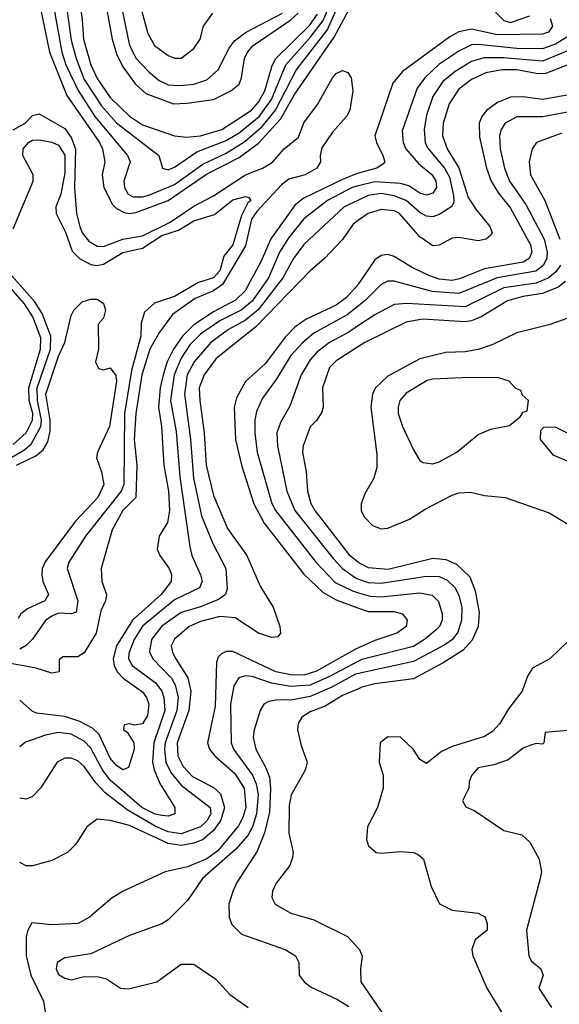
# Model space of a CAD drawing. Header units: inches. Extents: x 1793402 to 1900366, y 320852 to 470679.
# Tile 393 of 604: x 1858950 to 1860622, y 433960 to 437010. Entities that reach past the tile are written whole.
import ezdxf

# ---------------------------------------------------------------- set-up
doc = ezdxf.new("R2010")
doc.units = ezdxf.units.IN
doc.header["$MEASUREMENT"] = 0
doc.layers.add('B8453', color=7, linetype='Continuous')
doc.layers.add('B8463', color=7, linetype='Continuous')

msp = doc.modelspace()

# ---------------------------------------------------------------- linework, layer by layer
at = {"layer": 'B8453', "color": 4}
for points, elevation in [([(1859087.2, 437110), (1859110, 436946.8), (1859124.5, 436890), (1859150, 436824.9), (1859203.4, 436743.4), (1859250.2, 436690.2), (1859380.7, 436590), (1859392, 436550), (1859410, 436545.5), (1859430, 436553.4), (1859499.1, 436600.9), (1859590, 436636.2), (1859630, 436660.2), (1859691.8, 436710), (1859730, 436762.6), (1859774.8, 436870), (1859850, 436954.7), (1859890, 437007.6), (1859955.5, 437164.5)], 332), ([(1859126.2, 437150), (1859144, 437010), (1859147.2, 436950), (1859170.2, 436870), (1859190, 436828.4), (1859230, 436768.9), (1859290, 436711.5), (1859330, 436684), (1859430, 436650.3), (1859466.3, 436646.3), (1859510, 436650.2), (1859576.2, 436670), (1859668.4, 436730), (1859690, 436754.6), (1859709.8, 436790), (1859732.1, 436867.9), (1859743.1, 436890), (1859847.6, 436992.4), (1859872.9, 437027.1)], 336), ([(1859210, 437098), (1859236.1, 436950), (1859250, 436904), (1859270, 436864.4), (1859308.9, 436810), (1859341.2, 436781.2), (1859426, 436750), (1859468.5, 436751.5), (1859550, 436763.1), (1859603.7, 436790), (1859629.5, 436810), (1859637.4, 436830), (1859646.9, 436890), (1859655.8, 436910), (1859673.3, 436930), (1859789.8, 437010), (1859812.4, 437030)], 344), ([(1859013.6, 437050), (1859042.2, 436910), (1859095.8, 436775.8), (1859197.3, 436630), (1859206.7, 436610), (1859213.7, 436570), (1859206, 436530), (1859210.3, 436490), (1859237.8, 436437.8), (1859250, 436425.3), (1859273.4, 436413.4), (1859290, 436410.2), (1859310, 436413.2), (1859410, 436450.2), (1859528.3, 436531.7), (1859630, 436583.8), (1859690, 436627.2), (1859757.7, 436702.3), (1859801.2, 436778.8), (1859924.3, 436955.7), (1859984.8, 437070)], 324), ([(1859051.2, 437070), (1859080.7, 436910), (1859093, 436870), (1859130.8, 436790.7), (1859182.8, 436710), (1859284.4, 436590), (1859292.4, 436570), (1859272.7, 436510), (1859274.4, 436490), (1859286, 436470), (1859301.8, 436461.8), (1859330, 436461.5), (1859350, 436466.9), (1859430, 436499.2), (1859517.2, 436562.8), (1859590, 436596.9), (1859647.5, 436632.5), (1859700.8, 436679.2), (1859742.9, 436730), (1859806.6, 436853.4), (1859902.3, 436977.7), (1859950, 437083.7)], 328), ([(1859319.5, 437070), (1859347.5, 436967.5), (1859368, 436930), (1859410, 436899.1), (1859430, 436890.7), (1859450, 436890.8), (1859490, 436921), (1859509.2, 436950), (1859519, 436990), (1859548.7, 437030)], 352), ([(1859265.2, 437050), (1859290.3, 436930), (1859310.4, 436890), (1859350, 436848.2), (1859382.2, 436822.2), (1859410, 436808.7), (1859445.8, 436805.9), (1859490, 436810.3), (1859530, 436824.4), (1859564.9, 436855.1), (1859598.5, 436921.5), (1859615.5, 436944.5), (1859649.8, 436970.2), (1859764.2, 437030)], 348), ([(1858930, 436668.7), (1858967, 436690), (1858990, 436713), (1859010, 436718.7), (1859090, 436673.4), (1859110, 436644.9), (1859122.7, 436610), (1859120.2, 436490), (1859126.4, 436410), (1859136.4, 436370), (1859143.8, 436350), (1859164.2, 436324.2), (1859190, 436308.7), (1859210, 436307.4), (1859269.8, 436330.2), (1859330, 436340.2), (1859416.7, 436383.3), (1859490, 436433), (1859550, 436464.4), (1859650, 436529.1), (1859702, 436550), (1859731.7, 436568.3), (1859769.6, 436610), (1859813.9, 436646.1), (1859830, 436690.5), (1859872.1, 436747.9), (1859918.9, 436830), (1859930, 436843.1), (1859950, 436852.7), (1859967, 436847), (1859976.5, 436830), (1859981.7, 436790), (1859973.1, 436730), (1859962, 436710), (1859918.6, 436661.4), (1859886.3, 436613.7), (1859880.4, 436590), (1859882.4, 436570), (1859870.4, 436550), (1859834.9, 436530), (1859783.8, 436516.2), (1859761, 436499), (1859684.4, 436415.6), (1859668.1, 436391.9), (1859649.4, 436310), (1859578.4, 436190), (1859550.3, 436170), (1859494, 436146), (1859423.5, 436096.5), (1859380.9, 436039.1), (1859352.9, 435990), (1859328.5, 435910), (1859310.2, 435790), (1859304.4, 435710), (1859312.7, 435630), (1859310.3, 435530), (1859270, 435489.5), (1859237, 435430), (1859202, 435310), (1859204.9, 435270), (1859219.1, 435230), (1859216.3, 435210), (1859201.2, 435178.8), (1859186.5, 435110), (1859150, 435049.3), (1859130, 435036), (1859083.6, 435036.4), (1859072.7, 435027.3), (1859072, 434990), (1859050, 434986), (1859000.9, 435000.9), (1858910, 435018.3)], 316), ([(1858930, 436362.8), (1858992.3, 436510), (1858992, 436530), (1858959.3, 436590), (1858960.9, 436610), (1858977.2, 436630), (1858990, 436637.1), (1859010, 436638), (1859050, 436630.5), (1859070, 436621.6), (1859090, 436590.7), (1859090, 436535.3), (1859077.7, 436470), (1859062.4, 436430), (1859062.6, 436410), (1859091.5, 436351.5), (1859112.8, 436292.8), (1859134.9, 436270), (1859170, 436251.7), (1859190, 436248.8), (1859210, 436252.9), (1859270, 436288.8), (1859330, 436302), (1859390, 436342), (1859442, 436358), (1859490, 436387), (1859553.4, 436406.6), (1859610, 436451.8), (1859650, 436462.8), (1859659.8, 436459.8), (1859666, 436450), (1859657.1, 436442.9), (1859636.7, 436403.3), (1859610, 436313.2), (1859582, 436278), (1859570, 436232.7), (1859550.3, 436210), (1859503.8, 436196.2), (1859430, 436153), (1859367.7, 436132.3), (1859336.3, 436103.7), (1859326, 436070), (1859324.9, 436030), (1859296.4, 435923.6), (1859274.5, 435790), (1859272.6, 435570), (1859264.2, 435550), (1859154, 435410), (1859102.4, 435330), (1859097.1, 435310), (1859130.4, 435210), (1859125.4, 435174.6), (1859110.6, 435169.4), (1859070, 435171.5), (1859050, 435162.9), (1859030, 435149.3), (1858990, 435091.1), (1858970, 435071.2), (1858950, 435059.7)], 312), ([(1860000, 436534.7), (1859990, 436532), (1859950, 436515.5), (1859830, 436457.3), (1859803.1, 436436.9), (1859728.4, 436331.6), (1859698, 436262), (1859648.9, 436170), (1859618.4, 436141.6), (1859550, 436105), (1859490, 436064.8), (1859454.4, 436030), (1859426.2, 435990), (1859406.5, 435950), (1859394.3, 435910), (1859385.2, 435870), (1859379.7, 435810), (1859389.1, 435750), (1859396.5, 435630), (1859411.3, 435550), (1859414, 435490), (1859407.6, 435452.4), (1859382, 435410), (1859376.3, 435370), (1859384, 435350), (1859412.7, 435310), (1859420.4, 435290), (1859419.5, 435270), (1859388.8, 435230), (1859299.7, 435150), (1859250.2, 435070), (1859239.7, 435030), (1859242.4, 435010), (1859251.7, 434990), (1859270.4, 434970), (1859330, 434928), (1859343.1, 434910), (1859350.3, 434890), (1859345.5, 434854.5), (1859330, 434829.3), (1859304.7, 434824.7), (1859291.6, 434828.4), (1859274, 434826), (1859272, 434810), (1859282.8, 434802.8), (1859304, 434770), (1859304.9, 434750), (1859286.8, 434693.2), (1859270, 434686.6), (1859250, 434699.5), (1859230, 434722), (1859196.3, 434796.3), (1859175.2, 434815.2), (1859136.4, 434836.4), (1859090, 434852.1), (1859002, 434862), (1858988.4, 434868.4), (1858950, 434902)], 324), ([(1860000, 436495.1), (1859980.5, 436490), (1859903.1, 436450), (1859830, 436393.3), (1859784.3, 436335.7), (1859754.9, 436290), (1859721.3, 436210), (1859670, 436138), (1859636.5, 436110), (1859570, 436077.8), (1859510, 436036), (1859477.4, 436002.6), (1859450, 435961.6), (1859428.4, 435910), (1859417.6, 435830), (1859434.6, 435734.6), (1859445.7, 435594.3), (1859476.7, 435376.7), (1859483, 435350), (1859510.4, 435290), (1859514.9, 435270), (1859507.3, 435250), (1859430, 435213.5), (1859330, 435131.1), (1859304.4, 435090), (1859287.7, 435047.7), (1859287.6, 435030), (1859298.4, 435010), (1859370, 434957), (1859390.2, 434930.2), (1859396.9, 434910), (1859399.2, 434870), (1859365.4, 434770), (1859361.3, 434710), (1859366.3, 434686.3), (1859384.3, 434644.3), (1859430.5, 434570), (1859430.7, 434550), (1859410, 434542.4), (1859390, 434544.4), (1859370, 434548.8), (1859328.3, 434570), (1859230, 434654), (1859206.2, 434686.2), (1859170, 434753.6), (1859150, 434774.7), (1859110, 434796.9), (1859070, 434802), (1859030, 434793.3), (1858968.4, 434771.6), (1858950, 434757.2)], 328), ([(1860000, 436451.3), (1859955.5, 436430), (1859830, 436314), (1859798, 436270), (1859765.5, 436210), (1859688.4, 436111.6), (1859650, 436079.3), (1859596.4, 436050), (1859542, 436010), (1859490.3, 435950), (1859469.2, 435910), (1859460.2, 435850), (1859479.1, 435710), (1859488.1, 435590), (1859513.6, 435473.6), (1859547.9, 435387.9), (1859588.2, 435310), (1859593, 435247), (1859587.3, 435230), (1859566.1, 435213.9), (1859510, 435190.9), (1859450, 435173.7), (1859390, 435131.1), (1859358, 435090), (1859352.1, 435052.1), (1859362.4, 435030), (1859420.3, 434970), (1859431.4, 434950), (1859440.7, 434910), (1859437.2, 434870), (1859401, 434770), (1859398.4, 434750), (1859402.8, 434710), (1859418.2, 434678.2), (1859450, 434638.7), (1859540.5, 434570), (1859542.4, 434550), (1859530, 434528), (1859510, 434509.8), (1859450, 434488), (1859410, 434494.8), (1859370, 434512.3), (1859282.8, 434562.8), (1859215, 434615), (1859185.8, 434645.8), (1859150, 434697), (1859130, 434714.5), (1859110, 434722), (1859090, 434722.7), (1859066, 434710), (1859014.8, 434630), (1858990, 434604), (1858970, 434595.3), (1858950, 434599)], 332), ([(1860000, 436389), (1859982.8, 436377.2), (1859950, 436329.4), (1859894, 436270), (1859850, 436232.3), (1859681.5, 436058.5), (1859559, 435961), (1859521.7, 435910), (1859506.5, 435870), (1859507.7, 435830), (1859521.8, 435730), (1859527.9, 435630), (1859550, 435536), (1859593.6, 435433.6), (1859654, 435350), (1859695.1, 435255.1), (1859735.5, 435190), (1859756, 435130), (1859758, 435110), (1859750, 435098), (1859730, 435096), (1859690, 435109.7), (1859617.3, 435157.3), (1859570, 435161.5), (1859510, 435146), (1859475.5, 435130), (1859429.1, 435090.9), (1859419.5, 435070), (1859423.1, 435050), (1859433.4, 435030), (1859470.9, 434970.9), (1859480.2, 434930), (1859473.8, 434870), (1859437.8, 434770), (1859439.7, 434730), (1859456.2, 434696.2), (1859485.8, 434665.8), (1859550, 434631.4), (1859571.9, 434611.9), (1859585, 434570), (1859572.9, 434530), (1859550, 434498.2), (1859516.5, 434470), (1859490, 434459.3), (1859450, 434452.4), (1859410, 434458), (1859290, 434513.7), (1859230.7, 434529.3), (1859190, 434534), (1859158, 434510), (1859123.5, 434456.5), (1859098, 434430), (1859050, 434406), (1858990, 434389.3), (1858970, 434389.4), (1858950, 434399.3)], 336), ([(1858930, 435694), (1858969.7, 435730), (1858989.8, 435770), (1858990.5, 435790), (1858979.9, 435830), (1858978.1, 435870), (1859014.4, 435990), (1859015.8, 436024.2), (1858990.6, 436090), (1858965.2, 436130), (1858870, 436237.2)], 316), ([(1858870, 435622.8), (1858963.2, 435676.8), (1858985.2, 435694.8), (1859015.9, 435750), (1859017.8, 435770), (1859004.7, 435830), (1859003.8, 435870), (1859045.7, 435990), (1859046.8, 436030), (1859019.7, 436099.7), (1858996.6, 436136.6), (1858910, 436234.7)], 312), ([(1860000, 436192), (1859998.7, 436190), (1859962, 436150), (1859930, 436125.7), (1859837.6, 436082.4), (1859802.5, 436057.5), (1859772.8, 436027.2), (1859710, 435944.5), (1859650, 435889.4), (1859621.2, 435838.8), (1859614, 435810), (1859618.9, 435710), (1859636.9, 435630), (1859675.6, 435510), (1859707.4, 435450), (1859830, 435292.7), (1859890, 435236), (1859930, 435212.7), (1860000, 435187.7)], 344), ([(1858940.5, 435630), (1859000.5, 435659.5), (1859022.4, 435677.6), (1859037.4, 435702.6), (1859044.5, 435735.5), (1859044.1, 435770), (1859031.1, 435850), (1859070, 435967.7), (1859089.7, 436010), (1859110, 436094), (1859118, 436110), (1859144, 436136), (1859170, 436144.7), (1859190, 436144.7), (1859210, 436131.3), (1859216, 436110), (1859210, 436086), (1859192.7, 436067.3), (1859194, 435990), (1859184.7, 435950), (1859194, 435930), (1859210, 435926), (1859230, 435932), (1859247.9, 435907.9), (1859250.2, 435890.2), (1859228.7, 435750), (1859190.6, 435670), (1859187.5, 435652.5), (1859203, 435610), (1859210.3, 435570), (1859192, 435530), (1859123.2, 435456.8), (1859028.9, 435331.1), (1859019.5, 435310), (1859018.4, 435290), (1859021.6, 435270), (1859039.3, 435230), (1859036, 435224), (1859027.7, 435210), (1858974.6, 435185.4), (1858954, 435170), (1858944.9, 435155.1)], 308), ([(1860000, 436124.1), (1859964.3, 436095.7), (1859861.3, 436038.7), (1859826.7, 436010), (1859790, 435969.6), (1859744.8, 435895.2), (1859701.8, 435838.2), (1859683.8, 435796.2), (1859678.7, 435770), (1859678, 435730), (1859685.7, 435670), (1859731.4, 435511.4), (1859742.6, 435490), (1859868.5, 435328.5), (1859926.9, 435266.9), (1859980.9, 435240.9), (1860000, 435235.1)], 348), ([(1860000, 436062.7), (1859970, 436042.6), (1859909.3, 436010.7), (1859870, 435978.7), (1859850, 435956.2), (1859822.4, 435910), (1859786.6, 435813.4), (1859757.6, 435762.4), (1859746.4, 435730), (1859748.5, 435690), (1859777.4, 435550), (1859802.3, 435490), (1859921.2, 435341.2), (1859950.4, 435310), (1859990, 435280.8), (1860000, 435277.2)], 352), ([(1860000, 435997.9), (1859930, 435953.6), (1859910, 435932.3), (1859888.4, 435870), (1859890.5, 435810), (1859885.8, 435794.2), (1859870.7, 435770), (1859850, 435749), (1859828.2, 435690), (1859826.4, 435670), (1859837.1, 435610), (1859841.3, 435550), (1859851.7, 435511.7), (1859864.4, 435490), (1859970, 435353.4), (1860000, 435329.5)], 356), ([(1860000, 435064.3), (1859990, 435059.8), (1859870, 434991.7), (1859830, 434979.8), (1859790, 434981.1), (1859743.7, 434990), (1859610, 435052.6), (1859590, 435053), (1859574.7, 435045.3), (1859565.1, 435034.9), (1859560.2, 435019.8), (1859555.9, 434884.1), (1859532.2, 434770), (1859538.4, 434750), (1859554.4, 434730), (1859615.9, 434675.9), (1859645.8, 434630), (1859650.2, 434570), (1859641.3, 434538.7), (1859627.5, 434512.5), (1859564.1, 434435.9), (1859530, 434410.6), (1859470, 434386.2), (1859401, 434370), (1859271, 434310), (1859236, 434290), (1859166, 434230), (1859131.3, 434210), (1859050, 434206), (1858988, 434212), (1858974.8, 434190), (1858970.5, 434169.5), (1858970.3, 434110), (1858984.6, 434050), (1859023.8, 433970), (1859033.4, 433910)], 344), ([(1860000, 435022.6), (1859910, 434975), (1859850, 434949), (1859790, 434944.8), (1859730, 434955.1), (1859670, 434976), (1859650, 434977.4), (1859628.7, 434971.3), (1859613.3, 434946.7), (1859603.6, 434890), (1859605.3, 434770), (1859612, 434750), (1859671.4, 434670), (1859682.8, 434642.8), (1859688.3, 434610), (1859683.5, 434550), (1859671.3, 434510), (1859656.8, 434483.2), (1859619.1, 434440.9), (1859516.3, 434350), (1859470, 434282), (1859410, 434222), (1859390.7, 434209.3), (1859290, 434172.7), (1859170, 434116), (1859090, 434104), (1859066, 434090), (1859062.8, 434070), (1859070, 434052), (1859090, 434041), (1859110, 434036), (1859150, 434046), (1859194.6, 434045.4), (1859218.5, 434038.5), (1859262, 434010), (1859287.5, 434007.5), (1859375.3, 434030), (1859450, 434084.7), (1859490, 434084.7), (1859557.5, 434037.5), (1859601, 433990), (1859658, 433950)], 348), ([(1860000, 434984.6), (1859990, 434982.4), (1859917.5, 434942.5), (1859850, 434913.5), (1859790, 434902.7), (1859750, 434903), (1859722, 434898), (1859706.8, 434890), (1859694.8, 434870), (1859676.3, 434810), (1859673.7, 434786.3), (1859681.6, 434750), (1859712.7, 434692.7), (1859723.4, 434663.4), (1859727.2, 434627.2), (1859724.3, 434555.7), (1859708.4, 434491.6), (1859685.4, 434434.6), (1859622.8, 434337.2), (1859610.3, 434309.7), (1859598, 434270), (1859598.8, 434230), (1859607.5, 434207.5), (1859637.5, 434177.5), (1859772, 434130), (1859804.7, 434110), (1859814.8, 434090), (1859816, 434050), (1859831, 434030), (1859852.7, 434012.7), (1859934.7, 433974.7), (1859970, 433953)], 352), ([(1860000, 434937.7), (1859950, 434916.4), (1859895.9, 434884.1), (1859850, 434866), (1859824, 434850), (1859813, 434830), (1859810.6, 434810), (1859821.6, 434761.6), (1859841, 434710), (1859834.4, 434685.6), (1859790.7, 434609.3), (1859784.4, 434575.6), (1859784, 434490), (1859797.3, 434430), (1859794.8, 434414.8), (1859786.8, 434390), (1859744.7, 434335.3), (1859733.4, 434310), (1859730.7, 434290.7), (1859741, 434270), (1859790, 434242), (1859861.7, 434221.7), (1859966, 434170), (1860000, 434133)], 356)]:
    msp.add_lwpolyline(points, dxfattribs=dict(at, elevation=elevation))
at = {"layer": 'B8463', "color": 4}
for points, elevation in [([(1860399.4, 437059.4), (1860450, 437007.3), (1860470, 437002), (1860530, 437022)], 324), ([(1860593.8, 437013.8), (1860600.5, 436990), (1860588.3, 436971.7), (1860570, 436965.4), (1860430, 436963.5), (1860350, 436980.4), (1860310, 436973), (1860282.4, 436957.6), (1860136.3, 436850), (1860106, 436814), (1860050.4, 436650), (1860054.9, 436630), (1860075.5, 436590), (1860080.7, 436570), (1860076.1, 436563.9), (1860056, 436550), (1860000, 436534.7)], 324), ([(1860710, 436996), (1860610, 436934), (1860570, 436920.3), (1860490, 436921.1), (1860370, 436933.8), (1860350, 436932.1), (1860310, 436912.4), (1860248.6, 436871.4), (1860204.9, 436830), (1860181.6, 436798.4), (1860134.6, 436665.4), (1860137.6, 436630), (1860146.7, 436610), (1860185.1, 436565.1), (1860228.2, 436530), (1860238.9, 436510), (1860241.3, 436490), (1860230, 436472.3), (1860210, 436466.6), (1860190, 436473.3), (1860155.1, 436495.1), (1860130, 436502.7), (1860050, 436508.1), (1860000, 436495.1)], 328), ([(1860690, 436930.8), (1860570, 436882.2), (1860448.3, 436891.7), (1860388.3, 436891.7), (1860350, 436881.1), (1860299.3, 436850), (1860261.3, 436818.7), (1860230, 436772.3), (1860210, 436714), (1860202.7, 436670), (1860205.7, 436630), (1860213.5, 436613.5), (1860266.5, 436550), (1860282, 436522), (1860294.1, 436465.9), (1860294.6, 436445.4), (1860288.7, 436431.3), (1860250, 436407), (1860230, 436399.5), (1860210, 436401.6), (1860190, 436413), (1860147.3, 436450), (1860110, 436464.5), (1860070, 436471.7), (1860030, 436465.7), (1860000, 436451.3)], 332), ([(1860670, 436878.5), (1860577.2, 436842.8), (1860550, 436843.5), (1860490, 436854.6), (1860444.8, 436855.2), (1860394.2, 436845.8), (1860350, 436825.1), (1860310, 436795.1), (1860280.3, 436750), (1860261.7, 436690), (1860260.3, 436650), (1860274.3, 436610), (1860310.8, 436550.8), (1860339.8, 436459.8), (1860362.9, 436422.9), (1860406.7, 436370), (1860413.7, 436350), (1860410, 436342.7), (1860394.8, 436330), (1860370, 436325.1), (1860310, 436335.6), (1860290, 436333.6), (1860250, 436311.8), (1860230, 436309.6), (1860190, 436338), (1860126.6, 436410), (1860110, 436418.3), (1860070, 436422), (1860030, 436409.7), (1860000, 436389)], 336), ([(1860670, 436781), (1860570, 436762.7), (1860510, 436770.9), (1860470.3, 436769.7), (1860430, 436753.3), (1860397.1, 436730), (1860381.3, 436710), (1860373.7, 436690), (1860374.2, 436645.8), (1860396, 436550), (1860410.3, 436510), (1860432.8, 436472.8), (1860470, 436426), (1860532.7, 436312.7), (1860536.5, 436290), (1860528.5, 436270), (1860510, 436259.3), (1860390, 436238.7), (1860312.7, 436207.3), (1860290, 436202.4), (1860250, 436206.4), (1860217.3, 436217.3), (1860163.5, 436243.5), (1860110, 436276.3), (1860090, 436282.4), (1860070, 436279.6), (1860050, 436266.6), (1860000, 436192)], 344), ([(1860670, 436728.3), (1860570, 436709.7), (1860490, 436709.6), (1860454, 436690), (1860441.6, 436670), (1860436.4, 436650), (1860438.7, 436610), (1860451.8, 436550), (1860467.2, 436510), (1860518, 436438), (1860574.9, 436330), (1860584.4, 436290), (1860582.7, 436270), (1860571.6, 436248.4), (1860548.6, 436231.4), (1860429.4, 436210.6), (1860310, 436162.4), (1860228.1, 436168.1), (1860110, 436200.5), (1860090, 436200.7), (1860070, 436189.6), (1860020, 436140), (1860000, 436124.1)], 348), ([(1860630, 436658.7), (1860551.3, 436630), (1860537.3, 436610), (1860528, 436570), (1860532.7, 436530), (1860576.5, 436450), (1860623.2, 436330)], 352), ([(1860624.9, 436250), (1860611.7, 436230), (1860589.4, 436210.6), (1860550, 436194.4), (1860450, 436179.3), (1860330, 436121), (1860148.9, 436131.1), (1860110, 436127.8), (1860050, 436096.3), (1860000, 436062.7)], 352), ([(1860640.6, 436199.4), (1860618.3, 436181.7), (1860570, 436161.8), (1860510, 436152.8), (1860461.2, 436138.8), (1860379.3, 436090), (1860350, 436077.6), (1860330, 436074.2), (1860198, 436082), (1860146.8, 436073.2), (1860019.1, 436010), (1860000, 435997.9)], 356), ([(1860681.7, 436098.3), (1860593.7, 436066.3), (1860490, 436040.5), (1860415.6, 436004.4), (1860370, 435988.2), (1860330, 435981.1), (1860270, 435979.7), (1860190, 435959.7), (1860090, 435905.6), (1860051.7, 435868.3), (1860043.1, 435850), (1860037.6, 435810), (1860056.3, 435663.7), (1860056.8, 435623.2), (1860047.3, 435590), (1860018.8, 435541.2), (1860008, 435510), (1860008, 435490), (1860017.3, 435470), (1860043.4, 435443.4), (1860070, 435433.4), (1860090, 435435.5), (1860157.2, 435462.8), (1860205.8, 435494.2), (1860290, 435537.3), (1860310, 435544), (1860346.4, 435546.4), (1860390, 435536), (1860454, 435530), (1860590, 435482.8), (1860650, 435446)], 364), ([(1860000, 435329.5), (1860005.3, 435325.3), (1860030, 435312.9), (1860091.7, 435308.3), (1860230, 435341.7), (1860270, 435338), (1860303.2, 435323.2), (1860344.2, 435284.2), (1860360.8, 435240.8), (1860373.9, 435173.9), (1860370.3, 435130), (1860352, 435088), (1860323.4, 435056.6), (1860262.2, 435017.8), (1860170, 434968.2), (1860050, 434952.3), (1860010, 434942), (1860000, 434937.7)], 356), ([(1860000, 435277.2), (1860030, 435266.2), (1860070, 435264.9), (1860210, 435286.5), (1860250, 435285.7), (1860274.2, 435274.2), (1860298.7, 435250), (1860310, 435226.8), (1860319.6, 435190), (1860318.9, 435150), (1860307.1, 435112.9), (1860290.3, 435090), (1860266.6, 435073.4), (1860170, 435021.5), (1860000, 434984.6)], 352), ([(1860000, 435235.1), (1860035.8, 435224.2), (1860070, 435221.8), (1860190, 435234.3), (1860227.7, 435227.7), (1860247.6, 435207.6), (1860258.7, 435170), (1860258.4, 435150), (1860250.4, 435130), (1860239.9, 435120.1), (1860204.4, 435090), (1860170, 435068.6), (1860010, 435027.9), (1860000, 435022.6)], 348), ([(1860000, 435187.7), (1860030, 435176.9), (1860110, 435176.5), (1860136, 435170), (1860150.8, 435150), (1860146.8, 435130), (1860118.8, 435110), (1860050, 435086.9), (1860000, 435064.3)], 344), ([(1860650, 435086), (1860592, 435030), (1860538.8, 435001.2), (1860523.5, 434976.5), (1860506.8, 434930), (1860464.4, 434875.6), (1860437.3, 434830), (1860415.1, 434804.9), (1860390.3, 434789.7), (1860290, 434758.4), (1860256.7, 434743.3), (1860210, 434706), (1860190, 434718), (1860168.7, 434750), (1860130, 434788), (1860090, 434788.7), (1860066.8, 434770), (1860064, 434710), (1860076, 434670), (1860076, 434630), (1860058.8, 434570), (1860028, 434510), (1860024.9, 434470), (1860030.6, 434450.6), (1860054, 434430), (1860070, 434427.7), (1860130, 434433.4), (1860170, 434430.7), (1860184.5, 434424.5), (1860201, 434410), (1860224.5, 434324.5), (1860250.9, 434270.9), (1860290, 434251.3), (1860370, 434242), (1860391.1, 434231.1), (1860398, 434210), (1860398, 434190), (1860360.7, 434159.3), (1860350.8, 434130), (1860354, 434110), (1860397.1, 434010), (1860446, 433930)], 364), ([(1860750, 434817.2), (1860578, 434802), (1860574, 434770), (1860570, 434766), (1860550, 434768), (1860530, 434762), (1860510, 434753.2), (1860463, 434717), (1860418.5, 434701.5), (1860370, 434692.3), (1860350.8, 434670), (1860342.8, 434650), (1860341, 434630), (1860322, 434590), (1860331.6, 434571.6), (1860359.8, 434559.8), (1860450, 434498), (1860505.4, 434485.4), (1860530, 434462), (1860558.8, 434410), (1860566, 434370), (1860562.8, 434350), (1860520.5, 434190), (1860526.8, 434110), (1860534.8, 434094.8), (1860564.7, 434070), (1860571.3, 434050), (1860558, 434010), (1860597.3, 433950)], 368), ([(1860000, 434133), (1860002.8, 434130), (1860011.1, 434108.9), (1860006, 434070), (1860007.3, 434030), (1860081.1, 433921.1), (1860111.8, 433850), (1860135.6, 433715.6), (1860185.3, 433570), (1860190.5, 433529.5), (1860190.5, 433490), (1860185.5, 433470), (1860158.8, 433410), (1860080.5, 433290), (1860048.5, 433211.5), (1860039.9, 433200.1), (1860000, 433166.3)], 356)]:
    msp.add_lwpolyline(points, dxfattribs=dict(at, elevation=elevation))
at = {"layer": 'B8463', "color": 4, "elevation": 368}
for points in [[(1860430, 435902), (1860321.2, 435901.2), (1860230, 435897), (1860212.5, 435892.5), (1860147.1, 435852.9), (1860127.7, 435830), (1860122, 435810), (1860123, 435790), (1860135.5, 435750), (1860170, 435678), (1860190, 435644.7), (1860198.8, 435638.8), (1860230, 435634.8), (1860250, 435640.7), (1860304, 435670), (1860370, 435724.7), (1860410, 435742), (1860467.3, 435752.7), (1860500.4, 435779.6), (1860510, 435794), (1860522, 435798), (1860526, 435830), (1860507.3, 435847.3), (1860502, 435862), (1860487.3, 435867.3), (1860466, 435890)], [(1860610, 435748), (1860572.7, 435747.3), (1860563.6, 435736.4), (1860562, 435710), (1860602, 435662), (1860672.7, 435632.7), (1860750, 435634), (1860762, 435638), (1860766, 435650), (1860766, 435670), (1860750, 435686), (1860730, 435686), (1860706, 435710), (1860670, 435718)]]:
    msp.add_lwpolyline(points, close=True, dxfattribs=at)

doc.saveas('drawing.dxf')
